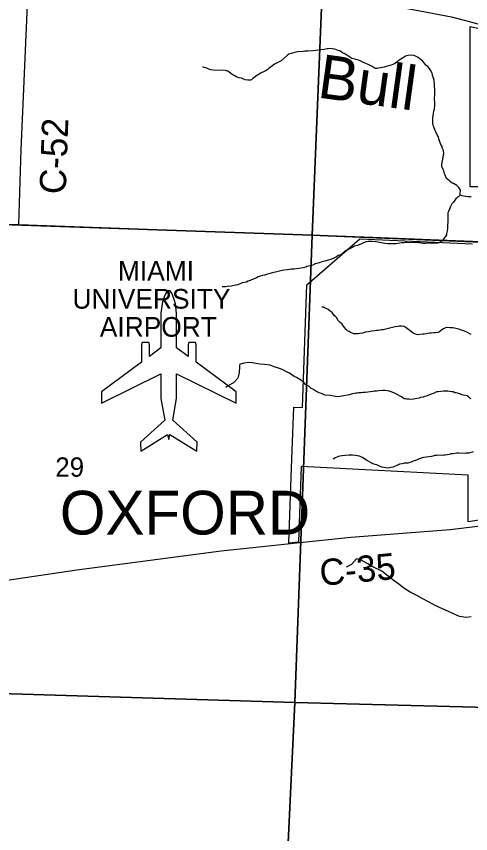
# Model space of a CAD drawing. Extents: x 1310247 to 1552180, y 377264 to 706493.
# Drawn here: x 1322524 to 1327714, y 550580 to 559928 of the extents above; entities that cross this region are included whole.
import ezdxf

# ---------------------------------------------------------------- set-up
doc = ezdxf.new("R2010")
doc.units = 0
for name, color, linetype in [('GM_X_Airport_Class_2', 7, 'Continuous'), ('GM_X_Airport_Location_Class_2', 7, 'Continuous'), ('GM_X_Airport_Text_Class_2', 7, 'Continuous'), ('GM_X_Corporation', 7, 'Continuous'), ('GM_X_Corporation_Text', 7, 'Continuous'), ('GM_X_County_Road', 7, 'Continuous'), ('GM_X_County_Road_Text', 7, 'Continuous'), ('GM_X_Minor_River', 7, 'Continuous'), ('GM_X_Minor_River_Text', 7, 'Continuous'), ('GM_X_Section', 7, 'Continuous'), ('GM_X_Section_Text', 7, 'Continuous')]:
    doc.layers.add(name, color=color, linetype=linetype)

msp = doc.modelspace()

# ---------------------------------------------------------------- linework, layer by layer
at = {"layer": 'GM_X_Airport_Class_2'}
msp.add_lwpolyline([(1323952.1, 555971.5), (1323495.7, 555634), (1323495.7, 555504.5), (1324174.7, 555839.1), (1324174.7, 555557.3), (1324219.8, 555307.9), (1323940.4, 555057.3), (1323944.8, 554954.1), (1324250.8, 555143.8), (1324264.9, 555088.2), (1324279, 555143.8), (1324585.1, 554954.1), (1324589.5, 555057.3), (1324310.1, 555307.9), (1324355.1, 555557.3), (1324355.1, 555839.1), (1325034.1, 555504.5), (1325034.1, 555634), (1324577.7, 555971.5), (1324577.7, 556172.9), (1324570.7, 556197.4), (1324492.9, 556197.4), (1324485.9, 556172.9), (1324485.9, 556039.4), (1324355.1, 556136.1), (1324355.1, 556136.1), (1324355.1, 556533.9), (1324342, 556639.1), (1324331, 556676.6), (1324304.1, 556753.3), (1324279.2, 556787.3), (1324264.9, 556793.3), (1324250.7, 556787.3), (1324225.8, 556753.3), (1324198.8, 556676.6), (1324187.9, 556639.1), (1324174.7, 556533.9), (1324174.7, 556136.1), (1324044, 556039.4), (1324044, 556172.9), (1324036.9, 556197.4), (1323959.2, 556197.4), (1323952.1, 556172.9)], close=True, dxfattribs=at)
at = {"layer": 'GM_X_Airport_Location_Class_2'}
msp.add_line((1324264.9, 555810.6), (1324264.9, 555810.6), dxfattribs=at)
at = {"layer": 'GM_X_Corporation'}
for points in [[(1328297.7, 557977.9), (1327709.8, 557976.9), (1327710, 559811.5), (1327829.5, 559783.6)], [(1327960.6, 554187.9), (1327684.3, 554147.4), (1327684.3, 554681.3), (1325779, 554781.1), (1325747.9, 553913.5), (1325638.4, 553902.3), (1325668.5, 554763.8), (1325692.8, 555459.3), (1325792.7, 555454.1), (1325841.7, 556857.2), (1326446.2, 557382.8), (1327734.5, 557326.6)]]:
    msp.add_lwpolyline(points, dxfattribs=at)
at = {"layer": 'GM_X_County_Road'}
for points in [[(1322551.2, 557546.9), (1322580, 558401.6), (1322660.1, 560240.7), (1322726.2, 561982)], [(1326047.6, 560078), (1326196.4, 560068), (1326744.6, 560044.1), (1326801.7, 560038.3), (1326993.5, 560019), (1327493.9, 559920.9), (1327712.6, 559864)], [(1327712.6, 559864), (1327866.1, 559824.1), (1327960.7, 559779.9)], [(1315224.3, 557767), (1316041.7, 557735.1), (1316612.7, 557714.3), (1318155, 557679.7), (1318721.8, 557664.4), (1320283.5, 557613.2), (1322324.8, 557550.6), (1322414.3, 557547.5), (1322551.2, 557546.9), (1325068.5, 557456.4), (1325082.3, 557455.9)], [(1325082.3, 557455.9), (1325926, 557425.6)], [(1325926, 557425.6), (1326084.2, 557419.9)], [(1326084.2, 557419.9), (1326595.7, 557401.6), (1327349.6, 557371.7)], [(1327349.6, 557371.7), (1327829.9, 557352.6), (1327976.8, 557347.6), (1328394.5, 557337.4), (1328404.3, 557337)], [(1325760.5, 553910.2), (1326343.8, 553972), (1327479.2, 554060.2), (1328137, 554137.4), (1328555.6, 554189.4), (1329425.7, 554308.9), (1329426, 554308.9)], [(1322312, 553465.9), (1323216.5, 553596.7), (1324862.6, 553815.2), (1325655.7, 553899.2)], [(1325655.7, 553899.2), (1325760.5, 553910.2)]]:
    msp.add_lwpolyline(points, dxfattribs=at)
at = {"layer": 'GM_X_Minor_River'}
for points in [[(1325715.9, 559517.7), (1325638.6, 559496.3), (1325618, 559480.9), (1325547.4, 559418.9), (1325473.7, 559381.2), (1325440.5, 559354.2), (1325413.7, 559335), (1325397.1, 559321.5), (1325376.6, 559308.2), (1325362.2, 559300.6), (1325347.9, 559295), (1325319.3, 559282), (1325286.4, 559261), (1325272, 559251.4), (1325241, 559230.3), (1325226.6, 559218.8), (1325211.9, 559203.2), (1325197.7, 559199.7), (1325167.5, 559198.7), (1325137.4, 559203.7), (1325095.7, 559219.3), (1325067.7, 559226.3), (1325043.8, 559233.1), (1325012.1, 559250.3), (1324990.4, 559263.1), (1324970.7, 559277.9), (1324939.3, 559301.1), (1324925.3, 559305.6), (1324911.3, 559308.1), (1324770.5, 559312.9), (1324746.5, 559317.8), (1324724.6, 559324.6), (1324698.8, 559335.5), (1324670.9, 559344.5), (1324655.5, 559348.9)], [(1327423, 558111.2), (1327415.5, 558127.5), (1327408.5, 558159.9), (1327401, 558176.3), (1327386.1, 558211), (1327384.9, 558235.2), (1327389.8, 558261.2), (1327396.9, 558295.1), (1327404.6, 558343.1), (1327407.1, 558357.1), (1327404.3, 558393.4), (1327389.2, 558424.1), (1327387.6, 558438.3), (1327374.3, 558460.9), (1327364.9, 558481.3), (1327350.3, 558528.1), (1327345, 558550.4), (1327335.5, 558566.8), (1327316.8, 558607.7), (1327307.2, 558624.1), (1327294.4, 558662.8), (1327285, 558681.2), (1327281.8, 558705.4), (1327280.3, 558721.6), (1327281.8, 558765.8), (1327289.5, 558817.8), (1327294.5, 558845.8), (1327299.3, 558867.8), (1327303, 558917.9), (1327304, 558950.1), (1327302.6, 558968.2), (1327305.4, 559052.6), (1327305.1, 559102.9), (1327301.7, 559121.2), (1327300.5, 559145.3), (1327299.1, 559163.5), (1327297.5, 559177.6), (1327296.3, 559199.8), (1327288.9, 559222.2), (1327279.8, 559250.6), (1327276.3, 559264.8), (1327272.7, 559279), (1327255.8, 559313.8), (1327242.2, 559330.4), (1327224.8, 559353.1), (1327203.3, 559369.9), (1327180.1, 559398.9), (1327168.5, 559415.4), (1327152.8, 559426), (1327113.5, 559457.5), (1327075.9, 559476.9), (1327060, 559481.5), (1327041.9, 559484.1), (1326999.5, 559481.6), (1326985.3, 559478), (1326971.1, 559474.5), (1326934, 559449.6), (1326915.5, 559438.2), (1326897.1, 559428.8), (1326870.1, 559403.5), (1326855.6, 559394), (1326824.9, 559376.9), (1326804.5, 559369.6), (1326776, 559360.5), (1326747.6, 559353.5), (1326725.2, 559346.2), (1326704.9, 559342.9), (1326684.6, 559337.5), (1326660.3, 559334.3), (1326644.1, 559332.9), (1326628.1, 559333.4), (1326610.1, 559338.1), (1326588.4, 559352.9), (1326535.1, 559382.9), (1326517.2, 559389.6), (1326479.3, 559402.9), (1326465.6, 559413.4), (1326445.7, 559422.2), (1326405.9, 559435.6), (1326373.9, 559442.8), (1326358, 559447.3), (1326322.4, 559468.7), (1326300.8, 559483.5), (1326275.2, 559500.5), (1326251.4, 559511.3), (1326219.8, 559532.6), (1326199.9, 559539.3), (1326164.1, 559552.6), (1326132.1, 559557.7), (1326114, 559560.3), (1326087.7, 559557.2), (1326073.6, 559555.7), (1326039.1, 559548.8), (1326000.8, 559546.2), (1325980.5, 559542.8), (1325915.7, 559533), (1325853.2, 559529.1), (1325818.9, 559528.3), (1325798.7, 559526.9), (1325740.1, 559520.9), (1325715.9, 559517.7)], [(1327720.9, 557863.5), (1327698.7, 557862.3), (1327680.6, 557862.9), (1327658.6, 557867.7), (1327634.5, 557870.5), (1327616.5, 557875.2), (1327600.6, 557881.8), (1327591.1, 557896.2), (1327595.5, 557910.1), (1327598.1, 557926.1), (1327596.6, 557940.2), (1327579.4, 557969), (1327556, 557991.9), (1327516.6, 558017.4), (1327502.6, 558021.9), (1327482.9, 558034.7), (1327467.3, 558049.3), (1327437.9, 558074.4), (1327430.4, 558090.8), (1327423, 558111.2)], [(1327597.2, 557887), (1327563.5, 557854.9), (1327544.9, 557841.4), (1327534.3, 557825.7), (1327517.5, 557804.2), (1327500.7, 557784.6), (1327490.1, 557768.9), (1327479.3, 557745.1), (1327470.5, 557723.3), (1327461.6, 557697.5), (1327455, 557681.6), (1327453.9, 557649.5), (1327453.4, 557633.4), (1327454.9, 557617.2), (1327450.9, 557498.7), (1327446.1, 557476.7), (1327443.6, 557460.7), (1327439, 557444.8), (1327436.6, 557430.8), (1327423.6, 557405.1), (1327408.8, 557385.5), (1327392.1, 557365.9), (1327373.4, 557348.5), (1327354.9, 557337), (1327336.6, 557333.7), (1327318.5, 557332.3), (1327300.4, 557332.9), (1327276.2, 557331.7), (1327242, 557332.9), (1327201.6, 557330.3), (1327169.4, 557331.4), (1327153.4, 557333.9), (1327131.3, 557336.7), (1327115.3, 557339.3), (1327095.2, 557340), (1327073, 557338.7), (1326984.5, 557341.8), (1326970.3, 557340.2), (1326950.1, 557338.9), (1326927.9, 557337.7), (1326887.4, 557329), (1326859.1, 557326), (1326824.8, 557325.1), (1326768.5, 557327.1), (1326734.4, 557330.3), (1326694.3, 557337.7), (1326676.3, 557342.3), (1326654.4, 557347.1), (1326626.3, 557350.1), (1326588.1, 557353.4), (1326565.9, 557352.2), (1326543.8, 557352.9), (1326521.5, 557347.7), (1326497.1, 557342.5), (1326466.4, 557327.4), (1326419.5, 557308.9), (1326386.9, 557300), (1326368.4, 557288.5), (1326319.1, 557260.1), (1326290.6, 557249), (1326274, 557235.5), (1326245.1, 557212.3), (1326218.3, 557195.2), (1326200.1, 557191.8), (1326181.5, 557178.3), (1326156.9, 557165.1), (1326116, 557146.4), (1326089.6, 557139.2), (1326046.8, 557126.6), (1326024.6, 557123.4), (1325985.8, 557108.6), (1325935.1, 557098.3), (1325920.6, 557086.7), (1325896.2, 557077.5), (1325861.8, 557072.7), (1325843.4, 557065.2), (1325829.1, 557059.7), (1325800.6, 557050.6), (1325774.4, 557049.5), (1325752.1, 557044.2), (1325699.5, 557038), (1325685.3, 557036.5), (1325667.2, 557037.1), (1325645, 557033.9), (1325620.6, 557028.7), (1325580.2, 557024), (1325560, 557020.7), (1325515.3, 557010.2), (1325499.1, 557006.7), (1325448.3, 556994.4), (1325434.1, 556990.8), (1325381.3, 556976.6), (1325358.9, 556969.3), (1325336.5, 556964), (1325308, 556954.9), (1325285.6, 556947.7), (1325267.2, 556938.2), (1325240.6, 556927.1), (1325210, 556914.1)], [(1325210, 556914.1), (1325195.6, 556906.5), (1325171.2, 556899.3), (1325152.7, 556887.9), (1325102.1, 556879.6), (1325053.1, 556859.1), (1325028.7, 556853.9), (1324978.1, 556843.6), (1324933.5, 556837.1), (1324913.3, 556833.8), (1324875, 556833.1)], [(1326954.4, 556381.3), (1326928.4, 556386.2), (1326898.1, 556383.2), (1326881.9, 556381.7), (1326851.5, 556376.8), (1326821.1, 556369.8), (1326786.6, 556360.9), (1326760.1, 556353.8), (1326729.6, 556344.7), (1326713.5, 556343.3), (1326695.3, 556341.9), (1326656.8, 556335.2), (1326638.6, 556333.8), (1326618.4, 556330.5), (1326580, 556325.8), (1326565.7, 556322.2), (1326545.5, 556318.9), (1326513.2, 556316), (1326476.6, 556305.2), (1326446.3, 556302.2), (1326430, 556296.7), (1326401.7, 556295.7), (1326377.6, 556296.5), (1326339.9, 556313.9), (1326326.1, 556322.4), (1326308.3, 556331.1), (1326292.6, 556345.7), (1326273.3, 556368.5), (1326244.3, 556405.7), (1326219, 556430.7), (1326201.4, 556449.4), (1326182.4, 556482.3), (1326168.8, 556496.8), (1326155, 556507.4), (1326130, 556540.4), (1326110.3, 556555.2), (1326086.8, 556574.1), (1326065.1, 556586.9), (1326045.2, 556595.6), (1326031.3, 556600.1), (1326015.2, 556602.7)], [(1327720.6, 556288.5), (1327704.8, 556297.1), (1327677.2, 556314.1), (1327645.5, 556329.3), (1327607.6, 556340.7), (1327577.7, 556349.7), (1327559.7, 556354.4), (1327529.7, 556361.4), (1327509.7, 556364.1), (1327481.5, 556365.1), (1327449.4, 556368.2), (1327425.2, 556367), (1327402.7, 556355.8), (1327386.2, 556344.3), (1327367.5, 556326.8), (1327346.9, 556313.4), (1327312.5, 556308.6), (1327294.3, 556307.2), (1327262, 556304.3), (1327243.8, 556302.9), (1327205.4, 556298.2), (1327181.1, 556295), (1327166.9, 556291.5), (1327134.6, 556288.5), (1327110.4, 556287.4), (1327096.4, 556289.9), (1327058.6, 556305.2), (1327027.1, 556326.4), (1327009.4, 556341.1), (1326993.8, 556355.8), (1326978, 556364.3), (1326954.4, 556381.3)], [(1325704.7, 555806.7), (1325684.9, 555817.5), (1325659.3, 555834.5), (1325643.6, 555847.1), (1325617.8, 555858), (1325566.4, 555885.9), (1325540.5, 555894.9), (1325494.7, 555912.5), (1325478.8, 555917.1), (1325450.9, 555926.1), (1325423.1, 555937.1), (1325358.9, 555945.4), (1325306.7, 555951.2), (1325264.7, 555958.7), (1325218.6, 555966.3), (1325178.4, 555967.7), (1325121.8, 555961.6), (1325099.4, 555954.3), (1325077.1, 555949.1), (1325074.5, 555933), (1325071.9, 555915), (1325069.9, 555854.8), (1325067.3, 555838.8), (1325056, 555800.9), (1325049.4, 555785.1), (1325020.1, 555749.9), (1325005.6, 555738.3), (1324989.2, 555730.8), (1324964.5, 555713.6), (1324935.8, 555698.4), (1324917.1, 555683)], [(1327718.3, 555554.3), (1327704.4, 555562.8), (1327688.8, 555577.5), (1327675.1, 555588), (1327629, 555595.6), (1327603.1, 555602.5), (1327589.2, 555609.1), (1327549.3, 555620.5), (1327533.3, 555623.1), (1327513.4, 555631.8), (1327499.4, 555634.3), (1327473.4, 555639.2), (1327453.3, 555641.9), (1327439.2, 555642.4), (1327423.1, 555640.9), (1327404.9, 555639.5), (1327372.7, 555638.7), (1327348.3, 555633.5), (1327322.1, 555632.3), (1327295.4, 555617.2), (1327252.6, 555602.5), (1327236.3, 555597.1), (1327205.7, 555584.1), (1327187.4, 555578.7), (1327171.1, 555573.2), (1327142.7, 555568.1), (1327124.4, 555562.7), (1327098, 555555.6), (1327081.8, 555552.1), (1327063.6, 555550.7), (1327031.3, 555547.8), (1327009.2, 555548.6), (1326983.1, 555551.5), (1326969, 555552), (1326955, 555554.5), (1326939.2, 555563.1), (1326925.5, 555575.6), (1326868.1, 555605.8), (1326850.3, 555616.4), (1326836.4, 555622.9), (1326806.6, 555634), (1326782.7, 555640.9), (1326762.7, 555645.6), (1326736.7, 555650.5), (1326712.4, 555649.3), (1326666, 555644.9), (1326639.7, 555641.8), (1326613.5, 555640.7), (1326597.2, 555637.2), (1326538.6, 555631.2), (1326508.3, 555626.2), (1326482, 555625.1), (1326465.9, 555623.6), (1326437.7, 555622.6), (1326421.4, 555619.1), (1326407.3, 555617.6), (1326385.1, 555616.3), (1326350.6, 555607.5), (1326326.1, 555600.3), (1326305.8, 555594.9), (1326265.3, 555586.3), (1326237, 555583.2), (1326222.7, 555579.7), (1326194.4, 555576.7), (1326166.4, 555581.6), (1326130.4, 555588.9), (1326108.3, 555591.7), (1326052.1, 555595.6), (1326032.2, 555604.4), (1326008.4, 555613.2), (1325984.5, 555622.1), (1325946.9, 555641.5), (1325909.3, 555662.9), (1325893.5, 555671.5), (1325866.2, 555698.6), (1325850.4, 555707.2), (1325828.6, 555718), (1325813.1, 555736.6), (1325795.4, 555749.3), (1325781.7, 555761.8), (1325764.1, 555776.5), (1325744.2, 555785.3), (1325722.5, 555798.1), (1325704.7, 555806.7)], [(1326365.5, 554908.9), (1326323.2, 554910.4), (1326280.8, 554905.8), (1326242.4, 554901.1), (1326218.1, 554897.9), (1326203.8, 554892.4), (1326167.1, 554877.5), (1326152.7, 554868), (1326138.4, 554862.4)], [(1327742.2, 554946), (1327693.5, 554933.6), (1327679.3, 554932.1), (1327661.2, 554930.7), (1327647, 554929.2), (1327580.6, 554931.5), (1327556.4, 554930.3), (1327516, 554925.6), (1327485.7, 554922.7), (1327469.3, 554915.2), (1327422.8, 554908.7), (1327406.7, 554909.3), (1327378.4, 554906.2), (1327342.2, 554907.5), (1327326, 554906), (1327305.9, 554904.7), (1327281.4, 554897.5), (1327267.2, 554894), (1327236.9, 554889), (1327210.6, 554887.9), (1327178.2, 554880.9), (1327160, 554879.6), (1327135.6, 554872.4), (1327117.2, 554862.9), (1327096.7, 554853.6), (1327058, 554840.8), (1327035.5, 554829.5), (1327019.2, 554824.1), (1326994.8, 554816.9), (1326974.7, 554817.5), (1326954.5, 554816.2), (1326926.1, 554811.2), (1326899.8, 554806), (1326885.4, 554798.5), (1326862.9, 554787.2), (1326844.5, 554777.8), (1326828.2, 554772.3), (1326803.9, 554769.1), (1326787.7, 554765.7), (1326765.4, 554762.4), (1326725.3, 554767.8), (1326699.3, 554772.7), (1326657.6, 554790.2), (1326641.7, 554796.8), (1326623.8, 554803.5), (1326597.8, 554810.4), (1326584, 554818.9), (1326558.3, 554833.9), (1326522.7, 554851.2), (1326495.1, 554870.3), (1326477.3, 554880.9), (1326459.6, 554891.6), (1326443.6, 554896.2), (1326421.6, 554901), (1326399.6, 554903.7), (1326365.5, 554908.9)], [(1327584.7, 553065.8), (1327519.3, 553093.5), (1327453.9, 553125.2), (1327398.3, 553146.7), (1327309.2, 553189), (1327232.1, 553233), (1327160.8, 553268.9), (1327097.5, 553302.5), (1327024.3, 553340.5), (1326951.3, 553388.4), (1326892.3, 553432), (1326841.2, 553471.3), (1326772.4, 553525.2), (1326699.6, 553581.2), (1326596.7, 553633.8), (1326539.4, 553665.3), (1326464.3, 553707.3), (1326410.5, 553722.7), (1326350.8, 553660), (1326291.8, 553629.3)], [(1327718.9, 553058.5), (1327662.6, 553053.9), (1327584.7, 553065.8)]]:
    msp.add_lwpolyline(points, dxfattribs=at)
at = {"layer": 'GM_X_Section'}
for points in [[(1320805.7, 562910.6), (1326120.1, 562724.5), (1325904.4, 557426.9), (1320585.8, 557607)], [(1326120.1, 562724.5), (1331440.5, 562542.2), (1331237.8, 557204.3), (1325904.4, 557426.9)], [(1320585.8, 557607), (1325904.4, 557426.9), (1325704.6, 552080.5), (1320349.9, 552243.3)], [(1325904.4, 557426.9), (1331237.8, 557204.3), (1331016.4, 551943.3), (1325704.6, 552080.5)], [(1320349.9, 552243.3), (1325704.6, 552080.5), (1325455.2, 546798.8), (1320142.5, 546971.1)], [(1325704.6, 552080.5), (1331016.4, 551943.3), (1330756.7, 546578.8), (1325455.2, 546798.8)]]:
    msp.add_lwpolyline(points, close=True, dxfattribs=at)

# ---------------------------------------------------------------- texts
at = {"layer": 'GM_X_Airport_Text_Class_2'}
for s, p in [('MIAMI', (1323684.1, 556906.3)), ('UNIVERSITY', (1323164.9, 556585.1)), ('AIRPORT', (1323477.3, 556263.9))]:
    msp.add_text(s, height=225, rotation=0.00001, dxfattribs=at).set_placement(p)
at = {"layer": 'GM_X_Corporation_Text'}
msp.add_text('OXFORD', height=500, rotation=0.00001, dxfattribs=at).set_placement((1323021, 554001.8))
at = {"layer": 'GM_X_County_Road_Text'}
for s, rotation, p in [('C-52', 87.97093, (1323087.6, 557890.6)), ('C-35', 5.34414, (1326002, 553413.4))]:
    msp.add_text(s, height=300, rotation=rotation, dxfattribs=at).set_placement(p)
at = {"layer": 'GM_X_Minor_River_Text'}
msp.add_text('Bull', height=499.97, rotation=352.16729, dxfattribs=at).set_placement((1325952.2, 559001.7))
at = {"layer": 'GM_X_Section_Text'}
msp.add_text('29', height=221, rotation=0.00001, dxfattribs=at).set_placement((1322969.1, 554662.7))

doc.saveas('drawing.dxf')
